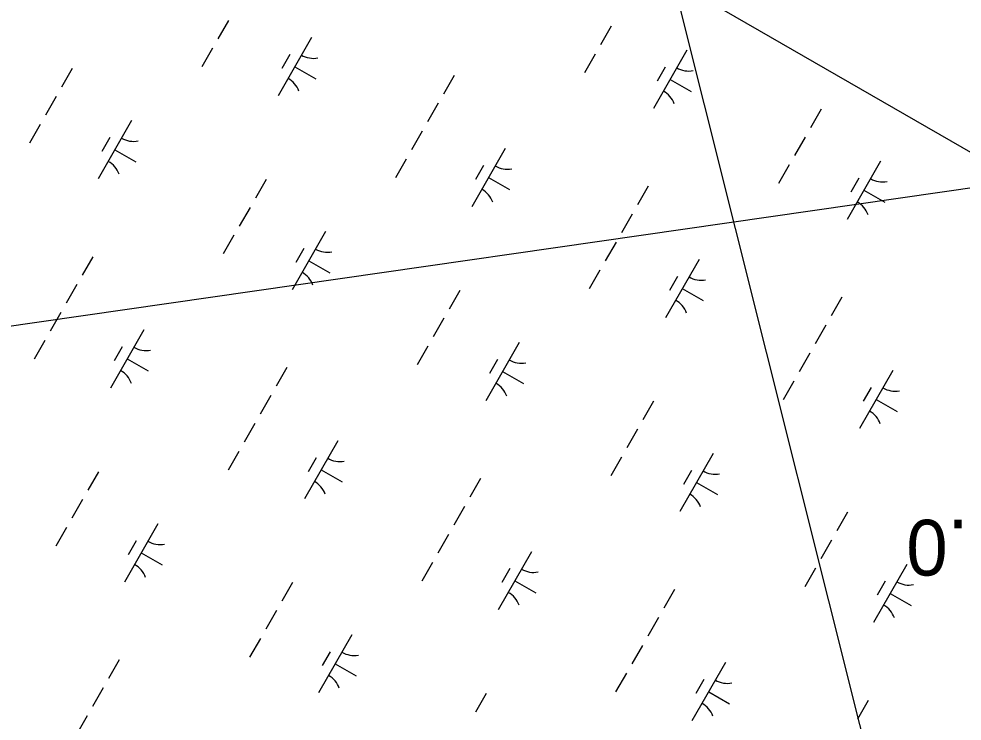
# Model space of a CAD drawing. Extents: x 3930721 to 3950824, y 220441 to 242861.
# Drawn here: x 3946708 to 3947410, y 235472 to 235995 of the extents above; entities that cross this region are included whole.
import ezdxf

# ---------------------------------------------------------------- set-up
doc = ezdxf.new("R2010")
doc.units = 0
for name, color, linetype in [('V-GRID-FRAM', 7, 'Continuous'), ('V-RIVR-RANG', 7, 'Continuous'), ('V-RIVR-RANG-IDEN', 7, 'Continuous'), ('V-TOPO-MINR', 7, 'Continuous'), ('V-UTIL-LINE', 7, 'Continuous'), ('V-WETL-SWMP', 7, 'Continuous')]:
    doc.layers.add(name, color=color, linetype=linetype)

msp = doc.modelspace()

# ---------------------------------------------------------------- linework, layer by layer
at = {"layer": 'V-GRID-FRAM'}
msp.add_lwpolyline([(3948829.04, 235080.94), (3941569.42, 222286.79), (3934009.8, 226348.12), (3941449.59, 239338.56), (3948829.04, 235080.94)], dxfattribs=at)
at = {"layer": 'V-RIVR-RANG'}
msp.add_lwpolyline([(3947195.29, 236023.54), (3947380.08, 235285.02)], dxfattribs=at)
at = {"layer": 'V-TOPO-MINR'}
msp.add_lwpolyline([(3947195.29, 236023.54), (3947380.08, 235285.02)], dxfattribs=at)
at = {"layer": 'V-UTIL-LINE'}
msp.add_lwpolyline([(3947453.78, 235874.4), (3945931.14, 235655.08), (3945509.06, 234777.68), (3940428.61, 226869.1), (3939084.62, 223621.72)], dxfattribs=at)
at = {"layer": 'V-WETL-SWMP'}
for p, q in [((3946723.5, 236295.74), (3947460.52, 235870.51)), ((3946863.97, 235994.11), (3946856.02, 235980.23)), ((3947149.14, 235989.82), (3947141.18, 235975.94)), ((3946925.8, 235981.27), (3946900.95, 235937.88)), ((3946852.04, 235973.29), (3946844.09, 235959.4)), ((3947205.33, 235971.81), (3947180.48, 235928.42)), ((3946909.66, 235968.61), (3946903.69, 235958.2)), ((3947137.21, 235969), (3947129.26, 235955.11)), ((3946747.66, 235958.21), (3946739.71, 235944.33)), ((3946913.37, 235959.57), (3946928.99, 235950.63)), ((3947189.19, 235959.16), (3947183.23, 235948.74)), ((3947032.17, 235953.1), (3947024.21, 235939.21)), ((3947192.91, 235950.12), (3947208.53, 235941.17)), ((3946735.73, 235937.39), (3946727.78, 235923.5)), ((3947020.24, 235932.27), (3947012.29, 235918.39)), ((3947305.41, 235927.98), (3947297.45, 235914.1)), ((3946723.81, 235916.56), (3946715.86, 235902.68)), ((3946791.93, 235919.37), (3946767.08, 235875.99)), ((3947008.31, 235911.45), (3947000.36, 235897.56)), ((3946775.79, 235906.72), (3946769.83, 235896.31)), ((3947293.48, 235907.16), (3947285.53, 235893.27)), ((3946779.5, 235897.68), (3946795.12, 235888.73)), ((3947070.14, 235898.6), (3947045.29, 235855.21)), ((3946996.38, 235890.62), (3946988.43, 235876.74)), ((3947349.67, 235889.14), (3947324.82, 235845.76)), ((3947054, 235885.95), (3947048.04, 235875.53)), ((3947281.55, 235886.33), (3947273.6, 235872.45)), ((3946892, 235875.55), (3946884.05, 235861.66)), ((3947057.71, 235876.9), (3947073.33, 235867.96)), ((3947333.53, 235876.49), (3947327.57, 235866.08)), ((3947176.51, 235870.43), (3947168.56, 235856.55)), ((3947337.25, 235867.45), (3947352.87, 235858.5)), ((3946880.08, 235854.72), (3946872.12, 235840.84)), ((3947164.58, 235849.61), (3947156.63, 235835.72)), ((3946868.15, 235833.9), (3946860.2, 235820.01)), ((3946936.27, 235836.71), (3946911.42, 235793.32)), ((3946920.13, 235824.05), (3946914.17, 235813.64)), ((3947152.65, 235828.78), (3947144.7, 235814.9)), ((3946763.11, 235818), (3946755.15, 235804.11)), ((3946923.85, 235815.01), (3946939.47, 235806.07)), ((3947214.48, 235815.93), (3947189.63, 235772.54)), ((3947140.73, 235807.95), (3947132.77, 235794.07)), ((3947198.34, 235803.28), (3947192.38, 235792.87)), ((3946751.18, 235797.17), (3946743.23, 235783.29)), ((3947036.34, 235792.88), (3947028.39, 235779)), ((3947202.05, 235794.24), (3947217.67, 235785.29)), ((3947320.85, 235787.77), (3947312.9, 235773.88)), ((3946739.25, 235776.34), (3946731.3, 235762.46)), ((3947024.42, 235772.06), (3947016.47, 235758.17)), ((3946801.08, 235763.5), (3946776.23, 235720.11)), ((3947308.92, 235766.94), (3947300.97, 235753.06)), ((3946727.32, 235755.52), (3946719.37, 235741.63)), ((3947080.61, 235754.04), (3947055.76, 235710.65)), ((3946784.94, 235750.84), (3946778.98, 235740.43)), ((3947012.49, 235751.23), (3947004.54, 235737.34)), ((3946788.65, 235741.8), (3946804.27, 235732.86)), ((3947064.47, 235741.39), (3947058.51, 235730.98)), ((3947296.99, 235746.11), (3947289.04, 235732.23)), ((3946907.45, 235735.33), (3946899.5, 235721.45)), ((3947068.19, 235732.35), (3947083.81, 235723.4)), ((3947358.82, 235733.27), (3947333.97, 235689.88)), ((3947285.07, 235725.29), (3947277.12, 235711.4)), ((3947342.68, 235720.61), (3947336.72, 235710.2)), ((3946895.52, 235714.5), (3946887.57, 235700.62)), ((3947346.4, 235711.57), (3947362.02, 235702.63)), ((3947180.69, 235710.22), (3947172.73, 235696.33)), ((3946883.59, 235693.68), (3946875.64, 235679.79)), ((3947168.76, 235689.39), (3947160.81, 235675.5)), ((3946945.42, 235680.83), (3946920.57, 235637.44)), ((3946871.67, 235672.85), (3946863.71, 235658.97)), ((3947224.95, 235671.38), (3947200.1, 235627.99)), ((3946929.28, 235668.18), (3946923.32, 235657.76)), ((3947156.83, 235668.56), (3947148.88, 235654.68)), ((3946767.28, 235657.78), (3946759.33, 235643.89)), ((3946932.99, 235659.14), (3946948.61, 235650.19)), ((3947208.82, 235658.72), (3947202.85, 235648.31)), ((3947051.79, 235652.66), (3947043.84, 235638.78)), ((3947212.53, 235649.68), (3947228.15, 235640.74)), ((3946755.36, 235636.95), (3946747.41, 235623.07)), ((3947039.86, 235631.84), (3947031.91, 235617.95)), ((3947325.03, 235627.55), (3947317.08, 235613.67)), ((3946743.43, 235616.13), (3946735.48, 235602.24)), ((3946811.55, 235618.94), (3946786.7, 235575.55)), ((3946795.41, 235606.29), (3946789.45, 235595.87)), ((3947027.93, 235611.01), (3947019.98, 235597.13)), ((3947313.1, 235606.72), (3947305.15, 235592.84)), ((3946799.13, 235597.25), (3946814.75, 235588.3)), ((3947089.76, 235598.16), (3947064.91, 235554.78)), ((3947016.01, 235590.19), (3947008.06, 235576.3)), ((3947073.62, 235585.51), (3947067.66, 235575.1)), ((3947301.17, 235585.9), (3947293.22, 235572.01)), ((3947369.3, 235588.71), (3947344.45, 235545.32)), ((3946911.63, 235575.11), (3946903.67, 235561.23)), ((3947077.34, 235576.47), (3947092.96, 235567.52)), ((3947353.16, 235576.06), (3947347.19, 235565.64)), ((3947196.13, 235570), (3947188.18, 235556.11)), ((3947356.87, 235567.02), (3947372.49, 235558.07)), ((3946899.7, 235554.29), (3946891.75, 235540.4)), ((3947184.2, 235549.17), (3947176.25, 235535.29)), ((3946955.89, 235536.27), (3946931.04, 235492.88)), ((3946887.77, 235533.46), (3946879.82, 235519.58)), ((3946939.76, 235523.62), (3946933.79, 235513.21)), ((3947172.28, 235528.35), (3947164.32, 235514.46)), ((3946782.73, 235517.56), (3946774.78, 235503.68)), ((3946943.47, 235514.58), (3946959.09, 235505.63)), ((3947234.1, 235515.5), (3947209.25, 235472.11)), ((3947160.35, 235507.52), (3947152.4, 235493.63)), ((3947217.96, 235502.85), (3947212, 235492.43)), ((3946770.8, 235496.74), (3946762.85, 235482.85)), ((3947221.68, 235493.8), (3947237.3, 235484.86)), ((3947055.97, 235492.45), (3947048.02, 235478.56)), ((3947340.47, 235487.33), (3947332.52, 235473.45)), ((3946758.87, 235475.91), (3946750.92, 235462.02))]:
    msp.add_line(p, q, dxfattribs=at)
for centre, start, end in [((3946927.31, 235983.42), 239.42788, 280.97154), ((3947206.84, 235973.97), 239.42788, 280.97154), ((3946899.85, 235935.48), 19.42788, 60.97154), ((3947179.39, 235926.03), 19.42788, 60.97154), ((3946793.44, 235921.53), 239.42788, 280.97154), ((3946765.98, 235873.59), 19.42788, 60.97154), ((3947071.65, 235900.76), 239.42788, 280.97154), ((3947351.18, 235891.3), 239.42788, 280.97154), ((3947044.19, 235852.82), 19.42788, 60.97154), ((3947323.73, 235843.36), 19.42788, 60.97154), ((3946937.78, 235838.86), 239.42788, 280.97154), ((3946910.32, 235790.93), 19.42788, 60.97154), ((3947215.99, 235818.09), 239.42788, 280.97154), ((3947188.53, 235770.15), 19.42788, 60.97154), ((3946802.59, 235765.65), 239.42788, 280.97154), ((3947082.12, 235756.2), 239.42788, 280.97154), ((3946775.13, 235717.72), 19.42788, 60.97154), ((3947054.67, 235708.26), 19.42788, 60.97154), ((3947360.33, 235735.42), 239.42788, 280.97154), ((3947332.88, 235687.49), 19.42788, 60.97154), ((3946946.93, 235682.99), 239.42788, 280.97154), ((3947226.46, 235673.53), 239.42788, 280.97154), ((3946919.47, 235635.05), 19.42788, 60.97154), ((3947199.01, 235625.59), 19.42788, 60.97154), ((3946813.06, 235621.1), 239.42788, 280.97154), ((3946785.61, 235573.16), 19.42788, 60.97154), ((3947091.27, 235600.32), 239.42788, 280.97154), ((3947370.8, 235590.87), 239.42788, 280.97154), ((3947063.81, 235552.38), 19.42788, 60.97154), ((3947343.35, 235542.93), 19.42788, 60.97154), ((3946957.4, 235538.43), 239.42788, 280.97154), ((3946929.95, 235490.49), 19.42788, 60.97154), ((3947235.61, 235517.65), 239.42788, 280.97154), ((3947208.16, 235469.72), 19.42788, 60.97154)]:
    msp.add_arc(centre, 17.62, start, end, dxfattribs=at)

# ---------------------------------------------------------------- texts
at = {"layer": 'V-RIVR-RANG-IDEN'}
msp.add_text('R-44.0', height=41.5, rotation=180, dxfattribs=at).set_placement((3947535.38, 235621.92))

doc.saveas('drawing.dxf')
